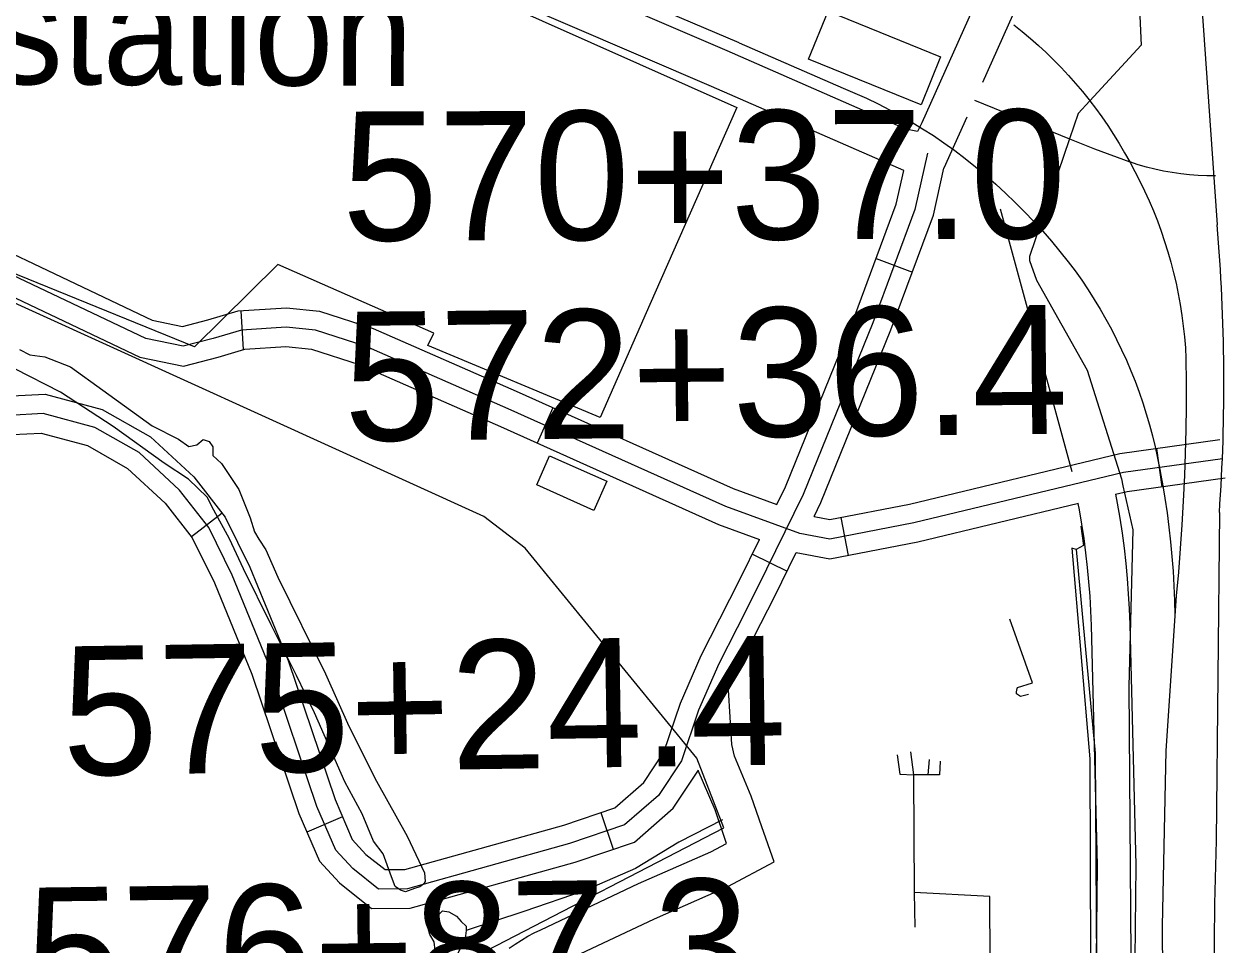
# Model space of a CAD drawing. Extents: x 3651524 to 3689615, y 505651 to 531377.
# Drawn here: x 3656192 to 3657123, y 527497 to 528211 of the extents above; entities that cross this region are included whole.
import ezdxf

# ---------------------------------------------------------------- set-up
doc = ezdxf.new("R2010")
doc.units = 0
for name, color, linetype in [('V-BLDG-OTLN', 7, 'Continuous'), ('V-RAIL-TRAK', 7, 'Continuous'), ('V-ROAD-CNTR', 7, 'Continuous'), ('V-SITE-OTLN', 7, 'Continuous'), ('V-SITE-OTLN-IDEN', 7, 'Continuous'), ('V-SURV-IDEN', 7, 'Continuous'), ('V-TOPO-SHOR', 7, 'Continuous'), ('V-UTIL-LINE', 7, 'Continuous')]:
    doc.layers.add(name, color=color, linetype=linetype)

msp = doc.modelspace()

# ---------------------------------------------------------------- linework, layer by layer
at = {"layer": 'V-BLDG-OTLN'}
for points in [[(3656815.988, 528220.929), (3656903.149, 528185.488), (3656888, 528148.231), (3656800.839, 528183.67)], [(3656634.279, 527833.986), (3656590.018, 527853.624), (3656600.047, 527876.228), (3656644.306, 527856.59)]]:
    msp.add_lwpolyline(points, close=True, dxfattribs=at)
at = {"layer": 'V-RAIL-TRAK'}
for points in [[(3656746.94, 528196.185), (3656594.841, 528261.248)], [(3656960.077, 528210.204), (3656966.524, 528205.069), (3656972.842, 528199.777), (3656979.027, 528194.334), (3656985.077, 528188.739), (3656990.99, 528182.996), (3656996.757, 528177.11), (3657002.377, 528171.083), (3657007.849, 528164.918), (3657013.165, 528158.625), (3657018.326, 528152.198), (3657018.961, 528151.369)], [(3656746.94, 528196.185), (3656827.666, 528161.291), (3656836.761, 528157.398), (3656845.766, 528153.296), (3656854.673, 528148.987), (3656863.477, 528144.473), (3656872.175, 528139.757), (3656880.76, 528134.839), (3656889.231, 528129.727), (3656897.58, 528124.419), (3656905.803, 528118.922)], [(3657018.961, 528151.369), (3657023.33, 528145.651), (3657028.167, 528138.978), (3657032.841, 528132.191), (3657037.346, 528125.291), (3657041.68, 528118.281), (3657045.839, 528111.168), (3657049.825, 528103.953)], [(3656905.803, 528118.922), (3656914.112, 528112.838), (3656922.283, 528106.571), (3656930.318, 528100.126), (3656938.207, 528093.507), (3656945.948, 528086.713), (3656953.54, 528079.754), (3656960.976, 528072.627), (3656968.255, 528065.34), (3656975.372, 528057.896), (3656982.323, 528050.296), (3656989.106, 528042.544), (3656995.716, 528034.645), (3657002.151, 528026.605), (3657007.456, 528019.488), (3657012.59, 528012.248), (3657017.55, 528004.89), (3657022.336, 527997.414), (3657026.942, 527989.829), (3657031.368, 527982.136), (3657035.609, 527974.34), (3657039.667, 527966.445), (3657043.533, 527958.457), (3657047.209, 527950.38), (3657050.695, 527942.217), (3657053.984, 527933.973), (3657057.079, 527925.655), (3657059.972, 527917.266), (3657062.67, 527908.81), (3657065.162, 527900.292), (3657067.456, 527891.717), (3657069.543, 527883.091), (3657071.425, 527874.418), (3657073.1, 527865.703), (3657074.454, 527858.429), (3657075.179, 527854.532), (3657077.057, 527843.327), (3657078.734, 527832.088), (3657080.213, 527820.821), (3657081.491, 527809.531), (3657082.568, 527798.22), (3657083.445, 527786.89), (3657084.118, 527775.546), (3657084.591, 527764.194), (3657084.864, 527752.834)], [(3657049.825, 528103.953), (3657053.865, 528096.568), (3657057.724, 528089.087), (3657061.396, 528081.511), (3657064.879, 528073.848), (3657068.175, 528066.1), (3657071.275, 528058.275), (3657074.186, 528050.374), (3657076.897, 528042.405), (3657079.412, 528034.371), (3657081.73, 528026.277), (3657083.846, 528018.128), (3657085.761, 528009.93), (3657087.473, 528001.687), (3657088.98, 527993.404), (3657090.285, 527985.087), (3657091.383, 527976.742), (3657092.274, 527968.37), (3657092.96, 527959.979), (3657093.437, 527951.574), (3657093.603, 527933.167), (3657093.564, 527914.755), (3657093.318, 527896.348), (3657092.867, 527877.944), (3657092.257, 527860.864)], [(3657092.257, 527860.864), (3657091.348, 527841.156), (3657090.281, 527822.777), (3657089.007, 527804.411), (3657087.53, 527786.061), (3657085.849, 527767.729), (3657077.899, 527647.538), (3657075.011, 527512.1), (3657076.901, 527246.966), (3657076.727, 527141.275), (3657078.517, 527006.361)]]:
    msp.add_lwpolyline(points, dxfattribs=at)
at = {"layer": 'V-ROAD-CNTR'}
for p, q in [((3656929.361, 528151.759), (3657003.237, 528121.992)), ((3656853.169, 528029.146), (3656881.286, 528018.684)), ((3656360.476, 527988.687), (3656362.434, 527958.751)), ((3656602.516, 527913.536), (3656590.245, 527886.16)), ((3657070.623, 527882.013), (3657074.754, 527852.298)), ((3656345.996, 527831.918), (3656322.391, 527813.403)), ((3656825.73, 527828.499), (3656831.452, 527799.049)), ((3656757.253, 527800.124), (3656784.148, 527786.834)), ((3656439.424, 527596.352), (3656411.877, 527584.471)), ((3656639.623, 527599.747), (3656649.188, 527571.313))]:
    msp.add_line(p, q, dxfattribs=at)
for points in [[(3656810.634, 528567.869), (3656955.96, 528504.765), (3656993.926, 528489.219), (3657011.537, 528479.706), (3657022.63, 528462.99), (3657023.486, 528449.411), (3657022.016, 528432.316), (3656998.959, 528380.636), (3656888.65, 528134.243), (3656885.261, 528127.651), (3656876.311, 528129.515), (3656737.572, 528190.066), (3656178.242, 528430.084), (3655866.967, 528560.024), (3655858.644, 528565), (3655856.407, 528568.958), (3655859.596, 528583.183), (3655974.933, 528836.399), (3656017.727, 528928.859), (3656018.292, 528929.103), (3656022.754, 528928.339), (3656058.225, 528909.513)], [(3657074.793, 528665.685), (3657117.63, 528055.344)], [(3656822.582, 528595.387), (3656967.62, 528532.409), (3657006.776, 528516.375), (3657032.389, 528502.54), (3657052.064, 528472.89), (3657053.568, 528449.069), (3657051.472, 528424.708), (3657026.349, 528368.396), (3656935.547, 528165.577)], [(3656874.692, 528097.49), (3656725.657, 528162.534), (3656166.548, 528402.456), (3655846.791, 528535.938)], [(3656923.545, 528138.768), (3656905.788, 528099.105)], [(3657003.237, 528121.992), (3657022.508, 528114.228), (3657049.825, 528103.953)], [(3656893.008, 528110.716), (3656883.271, 528067.033), (3656850.667, 527979.406), (3656796.724, 527846.142), (3656760.858, 527773.562), (3656745.351, 527743.003), (3656731.136, 527714.968), (3656715.53, 527679.17), (3656702.246, 527639.867), (3656684.406, 527613.088), (3656658.17, 527590.16), (3656615.388, 527575.769), (3656489.802, 527540.684), (3656467.212, 527540.475), (3656447.388, 527556.344), (3656434.235, 527570.507), (3656419.591, 527604.462), (3656383.17, 527712.367), (3656353.761, 527783.854), (3656335.711, 527820.726), (3656312.966, 527849.724), (3656281.678, 527878.71), (3656247.402, 527898.227), (3656207.357, 527909.006), (3656180.675, 527907.558)], [(3657116.417, 528093.259), (3657109.636, 528093.271), (3657102.862, 528093.519), (3657096.099, 528094.004), (3657089.359, 528094.727), (3657082.648, 528095.686), (3657075.976, 528096.878), (3657069.348, 528098.303), (3657062.774, 528099.958), (3657056.264, 528101.844), (3657049.825, 528103.953)], [(3656776.223, 527838.516), (3656783.029, 527852.287), (3656836.683, 527984.837), (3656868.854, 528071.3), (3656874.692, 528097.49)], [(3656805.074, 527829.18), (3656810.419, 527839.997), (3656864.651, 527973.975), (3656897.688, 528062.766), (3656905.788, 528099.105)], [(3656091.777, 528076.361), (3656291.769, 527981.402), (3656315.441, 527976.547), (3656335.049, 527981.627), (3656358.512, 527988.559), (3656396.064, 527991.016), (3656421.574, 527988.463), (3656463.104, 527975.001), (3656574.05, 527926.296), (3656742.324, 527850.868), (3656776.223, 527838.516)], [(3657121.656, 527873.963), (3657044.993, 527863.305), (3656882.339, 527824.218), (3656817.177, 527811.556), (3656794.154, 527816.018), (3656736.681, 527836.959), (3656567.967, 527912.584), (3656457.763, 527960.964), (3656418.479, 527973.698), (3656395.805, 527975.967), (3656361.159, 527973.7), (3656339.056, 527967.17), (3656315.835, 527961.154), (3656286.976, 527967.073), (3656085.343, 528062.811)], [(3656078.909, 528049.261), (3656282.183, 527952.744), (3656316.229, 527945.761), (3656343.063, 527952.713), (3656363.806, 527958.841), (3656395.546, 527960.918), (3656415.384, 527958.933), (3656452.422, 527946.927), (3656561.884, 527898.872), (3656731.038, 527823.05), (3656762.854, 527811.458)], [(3656177.895, 527922.429), (3656208.939, 527924.114), (3656253.155, 527912.212), (3656290.603, 527890.889), (3656324.034, 527859.918), (3656348.489, 527828.74), (3656367.448, 527790.011), (3656397.227, 527717.624), (3656433.607, 527609.84), (3656446.985, 527578.821), (3656457.626, 527567.363), (3656472.415, 527555.524), (3656487.678, 527555.665), (3656610.976, 527590.111), (3656650.552, 527603.423), (3656673.031, 527623.068), (3656688.668, 527646.54), (3656701.524, 527684.579), (3656717.561, 527721.362), (3656731.973, 527749.788), (3656747.446, 527780.279), (3656762.854, 527811.458)], [(3656100.875, 527849.102), (3656131.543, 527867.337), (3656166.061, 527887.012), (3656183.455, 527892.687), (3656205.775, 527893.898), (3656241.649, 527884.242), (3656272.753, 527866.531), (3656301.898, 527839.53), (3656322.933, 527812.712), (3656340.074, 527777.697), (3656369.113, 527707.11), (3656405.575, 527599.084), (3656421.485, 527562.193), (3656437.15, 527545.325), (3656462.009, 527525.426), (3656491.926, 527525.703), (3656619.8, 527561.427), (3656665.788, 527576.897), (3656695.781, 527603.108), (3656715.512, 527632.726)], [(3656805.074, 527829.18), (3656817.173, 527826.836), (3656879.154, 527838.88), (3657042.201, 527878.061), (3657119.591, 527888.82)], [(3657038.868, 527846.407), (3657047.785, 527848.549), (3657123.721, 527859.106)], [(3657038.904, 527846.415), (3657040.193, 527839.545), (3657042.152, 527827.916), (3657043.899, 527816.252), (3657045.43, 527804.553), (3657046.745, 527792.828), (3657047.842, 527781.08), (3657048.722, 527769.313), (3657049.387, 527757.532), (3657049.832, 527745.781), (3657054.484, 527559.084), (3657051.986, 527316.246)], [(3656791.293, 527801.294), (3656817.181, 527796.276), (3656885.524, 527809.556), (3657010.132, 527839.501)], [(3657009.697, 527839.396), (3657010.657, 527834.285), (3657012.524, 527823.202), (3657014.189, 527812.084), (3657015.648, 527800.935), (3657016.901, 527789.762), (3657017.946, 527778.566), (3657018.786, 527767.349), (3657019.419, 527756.12), (3657019.846, 527744.839), (3657024.48, 527558.864), (3657021.994, 527317.092)], [(3657119.343, 527832.184), (3657116.863, 527578.019)], [(3656738.912, 527695.267), (3656744.712, 527708.574), (3656758.729, 527736.219), (3656774.27, 527766.845), (3656791.293, 527801.294)], [(3656606.083, 527481.908), (3656681.46, 527517.384), (3656738.167, 527542.351), (3656774.144, 527561.464), (3656764.525, 527588.692), (3656756.369, 527612.481), (3656743.282, 527643.35), (3656741.216, 527652.504), (3656738.718, 527694.824)], [(3656568.764, 527494.556), (3656573.431, 527497.84), (3656578.222, 527500.933), (3656583.133, 527503.837), (3656588.162, 527506.545), (3656593.119, 527508.962), (3656669.026, 527544.688), (3656725.067, 527569.363), (3656737.25, 527575.834), (3656736.191, 527578.83), (3656728.335, 527601.749), (3656715.322, 527632.441)]]:
    msp.add_lwpolyline(points, dxfattribs=at)
for centre, radius, start, end in [((3655681.654, 527932.735), 1441.201, 355.999306, 4.880292), ((3659806.305, 527486.078), 2691.013, 178.042053, 181.38757)]:
    msp.add_arc(centre, radius, start, end, dxfattribs=at)
at = {"layer": 'V-SITE-OTLN'}
msp.add_lwpolyline([(3655991.498, 528442.338), (3656084.107, 528405.718), (3656094.019, 528426.628), (3656358.596, 528314.172), (3656556.547, 528230.317), (3656745.162, 528146.163), (3656677.666, 527993.558), (3656639.147, 527906.022), (3656505.495, 527961.681), (3656510.248, 527971.36), (3656389.404, 528024.569), (3656324.659, 527960.604), (3656165.033, 528025.443), (3656083.326, 528063.518), (3656089.667, 528076.682), (3656022.642, 528104.123), (3656010.248, 528066.905), (3655860.35, 528132.433), (3655930.226, 528290.069)], close=True, dxfattribs=at)
for points in [[(3657052.512, 528329.584), (3657058.69, 528194.541), (3657018.961, 528151.369), (3657009.872, 528141.491), (3657003.237, 528121.992), (3656972.158, 528030.682), (3656972.119, 528027.526), (3656977.452, 528012.463), (3657016.817, 527942.507), (3657043.375, 527858.509), (3657044.606, 527853.075), (3657052.342, 527818.931), (3657049.223, 527697.425), (3657051.211, 527418.789), (3657045.469, 527158.371), (3656939.958, 527034.512), (3656866.842, 526984.048), (3656711.313, 526748.657)], [(3656188.743, 526691.517), (3656551.243, 527492.824), (3656735.096, 527588.025), (3656714.057, 527642.037), (3656580.99, 527804.706), (3656548.923, 527829.216), (3656144.256, 528013.194), (3655790.35, 528156.345), (3655782.791, 528212.923)]]:
    msp.add_lwpolyline(points, dxfattribs=at)
at = {"layer": 'V-TOPO-SHOR'}
for points in [[(3656188.876, 527958.615), (3656197.056, 527954.433), (3656208.682, 527952.958), (3656228.468, 527945.246), (3656253.638, 527927.215), (3656291.731, 527899.479), (3656312.176, 527889.024), (3656320.343, 527883.472), (3656326.518, 527884.785), (3656331.347, 527888.848), (3656336.127, 527887.435), (3656338.829, 527883.302), (3656338.767, 527876.455), (3656345.556, 527870.232), (3656359.069, 527850.251), (3656367.771, 527828.262), (3656371.095, 527817.276), (3656374.468, 527811.767), (3656379.871, 527803.502), (3656389.263, 527782.19), (3656426.239, 527707.221), (3656444.358, 527666.656), (3656465.882, 527624.009), (3656489.457, 527581.343), (3656502.896, 527553.146), (3656503.519, 527546.293), (3656502.13, 527544.251), (3656499.373, 527542.222), (3656495.253, 527540.891), (3656488.382, 527538.214), (3656484.286, 527539.621), (3656480.202, 527542.398), (3656477.534, 527549.953), (3656470.849, 527567.818), (3656463.404, 527577.47), (3656454.696, 527598.775), (3656441.229, 527623.548), (3656417.75, 527677.171), (3656403.634, 527706.056), (3656384.135, 527745.263), (3656362.616, 527788.594), (3656351.874, 527811.972), (3656339.75, 527833.994), (3656334.366, 527844.314), (3656320.112, 527858.138), (3656301.053, 527870.637), (3656261.599, 527899.069), (3656220.757, 527925.46), (3656185.317, 527943.585)], [(3656734.021, 527594.182), (3656700.309, 527576.686), (3656666.574, 527556.449), (3656626.702, 527539.011), (3656579.995, 527523.001), (3656535.355, 527508.344)], [(3656499.392, 527468.959), (3656511.25, 527492.816), (3656510.627, 527499.668), (3656507.252, 527505.176), (3656505.927, 527509.98), (3656508.039, 527516.124), (3656513.552, 527520.181), (3656517.007, 527523.575), (3656521.793, 527522.846), (3656527.925, 527519.366), (3656531.31, 527515.227), (3656535.388, 527511.766), (3656535.355, 527508.344), (3656534.615, 527502.187), (3656502.529, 527437.432), (3656442.503, 527311.99), (3656443.086, 527301.031), (3656444.399, 527294.854), (3656443.012, 527292.814), (3656440.256, 527290.785), (3656435.449, 527289.46), (3656429.916, 527283.346), (3656420.822, 527262.203), (3656356.583, 527125.161)]]:
    msp.add_lwpolyline(points, dxfattribs=at)
at = {"layer": 'V-UTIL-LINE'}
for p, q in [((3656949.403, 528067.694), (3657004.828, 527864.151)), ((3656879.757, 527646.934), (3656882.27, 527628.928)), ((3656894.263, 527641.007), (3656893.339, 527629.004))]:
    msp.add_line(p, q, dxfattribs=at)
for points in [[(3657011.789, 527821.835), (3657013.966, 527806.811), (3657008.404, 527803.727), (3657022.971, 527645.689), (3657024.044, 527481.509), (3657024.571, 527398.628), (3656855.998, 527175.828), (3656758.409, 527044.986)], [(3657008.404, 527803.727), (3657004.863, 527804.56), (3657018.969, 527641.398), (3657019.365, 527485.91), (3656941.608, 527484.923), (3656941.451, 527534.648), (3656882.691, 527537.761), (3656883.14, 527510.92)], [(3656971.46, 527691.331), (3656965.126, 527689.831), (3656961.994, 527691.845), (3656962.015, 527693.424), (3656962.439, 527695.787), (3656962.844, 527696.569), (3656974.335, 527700.37), (3656956.807, 527749.527)], [(3656869.445, 527644.48), (3656871.622, 527629.456), (3656882.27, 527628.928), (3656882.691, 527537.761)], [(3656902.928, 527639.715), (3656902.397, 527629.065), (3656882.27, 527628.928)]]:
    msp.add_lwpolyline(points, dxfattribs=at)

# ---------------------------------------------------------------- texts
at = {"layer": 'V-SITE-OTLN-IDEN'}
msp.add_text('Substation', height=82.9998, rotation=359.735809, dxfattribs=at).set_placement((3655969.575, 528165.286))
at = {"layer": 'V-SURV-IDEN'}
for s, rotation, p in [('570+37.0', 0.162109, (3656439.15, 528043.045)), ('572+36.4', 0.574996, (3656440.814, 527887.732)), ('575+24.4', 0.869809, (3656222.58, 527628.479)), ('576+87.3', 0.754167, (3656194.544, 527441.479))]:
    msp.add_text(s, height=100, rotation=rotation, dxfattribs=at).set_placement(p)

doc.saveas('drawing.dxf')
